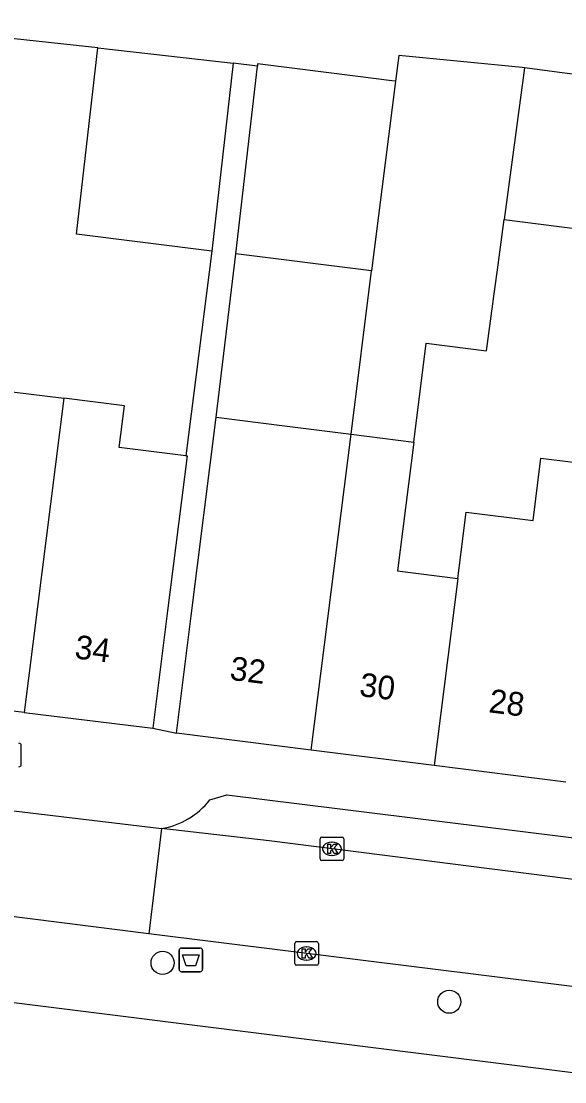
# Model space of a CAD drawing. Extents: x 161696 to 162377, y 380761 to 381673.
# Drawn here: x 162182.7 to 162205.68, y 381379.05 to 381423.93 of the extents above; entities that cross this region are included whole.
import ezdxf

# ---------------------------------------------------------------- set-up
doc = ezdxf.new("R2010")
doc.units = 0
for name, color, linetype in [('IMGEO_Afvalbak', 7, 'Continuous'), ('IMGEO_Boom', 7, 'Continuous'), ('IMGEO_Kolk', 7, 'Continuous'), ('IMGEO_Lichtpunt', 7, 'Continuous'), ('IMGEO_Pand', 7, 'Continuous'), ('IMGEO_Pand_nummerreeks', 7, 'Continuous'), ('IMGEO_Rijbaan_lokaal_open', 7, 'Continuous'), ('IMGEO_Voetpad_open', 7, 'Continuous')]:
    doc.layers.add(name, color=color, linetype=linetype)

msp = doc.modelspace()

# ---------------------------------------------------------------- linework, layer by layer
at = {"layer": 'IMGEO_Afvalbak'}
for p, q in [((162189.475, 381384.714), (162190.265, 381384.714)), ((162190.265, 381384.714), (162189.475, 381384.714)), ((162189.375, 381383.814), (162189.375, 381384.614)), ((162189.375, 381384.614), (162189.375, 381383.814)), ((162190.365, 381384.614), (162190.365, 381383.814)), ((162190.365, 381383.814), (162190.365, 381384.614)), ((162190.265, 381383.714), (162189.475, 381383.714)), ((162189.475, 381383.714), (162190.265, 381383.714))]:
    msp.add_line(p, q, dxfattribs=at)
msp.add_lwpolyline([(162189.518, 381384.428), (162190.222, 381384.428), (162190.073, 381383.958), (162189.667, 381383.958), (162189.518, 381384.428)], dxfattribs=at)
for centre, start, end in [((162189.475, 381384.614), 90, 180), ((162189.475, 381384.614), 90, 180), ((162190.265, 381384.614), 0, 90), ((162190.265, 381384.614), 360, 90), ((162189.475, 381383.814), 180, 270), ((162189.475, 381383.814), 180, 270), ((162190.265, 381383.814), 270, 0), ((162190.265, 381383.814), 270, 0)]:
    msp.add_arc(centre, 0.1, start, end, dxfattribs=at)
at = {"layer": 'IMGEO_Boom'}
for centre in [(162188.676, 381384.087), (162200.799, 381382.443)]:
    msp.add_circle(centre, 0.489, dxfattribs=at)
at = {"layer": 'IMGEO_Kolk'}
for p, q in [((162195.337, 381388.486), (162195.337, 381389.338)), ((162195.412, 381389.412), (162196.264, 381389.412)), ((162195.825, 381389.192), (162195.85, 381389.192)), ((162196.338, 381389.338), (162196.338, 381388.486)), ((162196.264, 381388.412), (162195.412, 381388.412)), ((162195.848, 381388.632), (162195.823, 381388.632)), ((162194.264, 381384.06), (162194.264, 381384.912)), ((162194.339, 381384.986), (162195.191, 381384.986)), ((162194.752, 381384.766), (162194.777, 381384.766)), ((162195.265, 381384.912), (162195.265, 381384.06)), ((162194.775, 381384.206), (162194.75, 381384.206)), ((162195.191, 381383.986), (162194.339, 381383.986))]:
    msp.add_line(p, q, dxfattribs=at)
for points in [[(162195.337, 381388.486), (162195.337, 381389.338)], [(162195.412, 381389.412), (162196.264, 381389.412)], [(162196.338, 381389.338), (162196.338, 381388.486)], [(162195.658, 381389.112), (162195.781, 381389.112), (162195.781, 381388.961), (162195.911, 381389.112), (162196.075, 381389.112), (162195.929, 381388.961), (162196.082, 381388.712), (162195.93, 381388.712), (162195.845, 381388.876), (162195.781, 381388.809), (162195.781, 381388.712), (162195.658, 381388.712), (162195.658, 381389.112)], [(162196.264, 381388.412), (162195.412, 381388.412)], [(162194.264, 381384.06), (162194.264, 381384.912)], [(162194.339, 381384.986), (162195.191, 381384.986)], [(162194.585, 381384.686), (162194.708, 381384.686), (162194.708, 381384.535), (162194.838, 381384.686), (162195.002, 381384.686), (162194.856, 381384.535), (162195.009, 381384.286), (162194.857, 381384.286), (162194.772, 381384.45), (162194.708, 381384.383), (162194.708, 381384.286), (162194.585, 381384.286), (162194.585, 381384.686)], [(162195.265, 381384.912), (162195.265, 381384.06)], [(162195.191, 381383.986), (162194.339, 381383.986)]]:
    msp.add_lwpolyline(points, dxfattribs=at)
for centre, start, end in [((162195.414, 381389.336), 91.552, 178.448), ((162195.414, 381389.336), 91.552, 178.448), ((162196.262, 381389.336), 1.552, 88.448), ((162196.262, 381389.336), 1.552, 88.448), ((162195.414, 381388.488), 181.552, 268.448), ((162195.414, 381388.488), 181.552, 268.448), ((162196.262, 381388.488), 271.552, 358.448), ((162196.262, 381388.488), 271.552, 358.448), ((162194.341, 381384.91), 91.552, 178.448), ((162194.341, 381384.91), 91.552, 178.448), ((162195.189, 381384.91), 1.552, 88.448), ((162195.189, 381384.91), 1.552, 88.448), ((162194.341, 381384.062), 181.552, 268.448), ((162194.341, 381384.062), 181.552, 268.448), ((162195.189, 381384.062), 271.552, 358.448), ((162195.189, 381384.062), 271.552, 358.448)]:
    msp.add_arc(centre, 0.0765, start, end, dxfattribs=at)
for centre, major_axis, ratio, start_param, end_param in [((162195.824, 381388.912), (-0.387, 0.002), 0.722429, 4.712389, 7.853982), ((162195.849, 381388.912), (-0.39, 0.002), 0.717154, 1.570796, 4.712389), ((162194.751, 381384.486), (-0.387, 0.002), 0.722429, 4.712389, 7.853982), ((162194.776, 381384.486), (-0.39, 0.002), 0.717154, 1.570796, 4.712389)]:
    msp.add_ellipse(centre, major_axis=major_axis, ratio=ratio, start_param=start_param, end_param=end_param, dxfattribs=at)
at = {"layer": 'IMGEO_Lichtpunt'}
msp.add_line((162182.699, 381392.481), (162182.699, 381393.288), dxfattribs=at)
msp.add_line((162182.699, 381392.481), (162182.699, 381393.288), dxfattribs=at)
for centre, start, end in [((162182.605, 381393.288), 0, 90), ((162182.605, 381393.288), 0, 90), ((162182.605, 381392.481), 270, 0), ((162182.605, 381392.481), 270, 360)]:
    msp.add_arc(centre, 0.0946, start, end, dxfattribs=at)
at = {"layer": 'IMGEO_Pand'}
for points in [[(162190.755, 381414.198), (162185.038, 381414.922), (162185.935, 381422.803)], [(162185.935, 381422.803), (162191.66, 381422.152)], [(162203.974, 381421.963), (162203.882, 381421.972), (162198.66, 381422.482), (162198.523, 381421.396)], [(162191.66, 381422.152), (162190.755, 381414.198)], [(162191.779, 381414.094), (162192.683, 381422.036)], [(162198.523, 381421.396), (162198.368, 381421.416), (162196.93, 381421.598), (162192.694, 381422.135), (162192.683, 381422.036)], [(162203.974, 381421.963), (162203.117, 381415.545)], [(162209.373, 381421.053), (162209.398, 381421.239), (162203.974, 381421.963)], [(162198.523, 381421.396), (162197.513, 381413.368)], [(162203.117, 381415.545), (162208.546, 381414.858), (162209.373, 381421.053)], [(162199.298, 381406.126), (162199.824, 381410.306), (162202.375, 381409.985), (162202.738, 381412.706), (162202.833, 381413.414), (162203.117, 381415.545)], [(162197.513, 381413.368), (162191.779, 381414.094)], [(162196.644, 381406.46), (162197.513, 381413.368)], [(162178.215, 381403.323), (162180.939, 381402.98), (162181.614, 381408.339), (162184.503, 381407.976)], [(162184.503, 381407.976), (162182.83, 381394.68)], [(162189.664, 381405.543), (162186.84, 381405.899), (162187.061, 381407.654), (162184.503, 381407.976)], [(162189.259, 381393.811), (162189.883, 381398.772), (162190.948, 381407.177)], [(162190.948, 381407.177), (162193.834, 381406.814), (162196.644, 381406.46)], [(162194.962, 381393.093), (162196.644, 381406.46)], [(162196.644, 381406.46), (162199.298, 381406.126)], [(162199.298, 381406.126), (162198.612, 381400.675), (162201.162, 381400.354)], [(162189.664, 381405.543), (162189.713, 381405.537), (162188.888, 381398.979), (162188.264, 381394.018)], [(162201.162, 381400.354), (162201.515, 381403.162), (162204.34, 381402.807), (162204.672, 381405.446), (162207.405, 381405.102)], [(162201.162, 381400.354), (162200.166, 381392.439)], [(162182.83, 381394.68), (162177.213, 381395.364)], [(162182.83, 381394.68), (162188.264, 381394.018)], [(162194.962, 381393.093), (162189.259, 381393.811)], [(162200.166, 381392.439), (162194.962, 381393.093)], [(162205.724, 381391.739), (162200.166, 381392.439)]]:
    msp.add_lwpolyline(points, dxfattribs=at)
at = {"layer": 'IMGEO_Rijbaan_lokaal_open'}
for points in [[(162185.935, 381422.803), (162180.831, 381423.354), (162175.261, 381423.915), (162175.086, 381423.933), (162175.009, 381423.146), (162169.741, 381423.741), (162169.476, 381423.771), (162169.441, 381423.363), (162169.365, 381423.372)], [(162192.683, 381422.036), (162191.66, 381422.152)], [(162181.151, 381390.667), (162181.435, 381390.631), (162188.631, 381389.768)], [(162188.631, 381389.768), (162188.097, 381385.318)], [(162223.827, 381385.344), (162213.797, 381386.623), (162208.807, 381387.259), (162197.076, 381388.755), (162193.186, 381389.251), (162188.631, 381389.768)], [(162188.097, 381385.318), (162180.614, 381386.264)], [(162214.036, 381382.082), (162188.097, 381385.318)]]:
    msp.add_lwpolyline(points, dxfattribs=at)
at = {"layer": 'IMGEO_Voetpad_open'}
for points in [[(162190.755, 381414.198), (162189.664, 381405.543)], [(162190.948, 381407.177), (162191.779, 381414.094)], [(162188.264, 381394.018), (162189.259, 381393.811)], [(162190.673, 381390.979), (162191.389, 381391.203), (162238.042, 381385.407), (162237.848, 381383.556)], [(162227.307, 381376.913), (162226.777, 381376.984), (162226.745, 381376.844), (162140.834, 381387.594), (162137.883, 381387.964), (162134.218, 381388.422)]]:
    msp.add_lwpolyline(points, dxfattribs=at)
msp.add_arc((162188.069, 381393.043), 3.323, 279.7392, 321.6006, dxfattribs=at)

# ---------------------------------------------------------------- texts
at = {"layer": 'IMGEO_Pand_nummerreeks'}
for s, rotation, p in [('34', 352.8266, (162184.925, 381396.978)), ('32', 352.829, (162191.487, 381396.071)), ('30', 352.829, (162196.964, 381395.382)), ('28', 352.829, (162202.435, 381394.693))]:
    msp.add_text(s, height=1, rotation=rotation, dxfattribs=at).set_placement(p)

doc.saveas('drawing.dxf')
